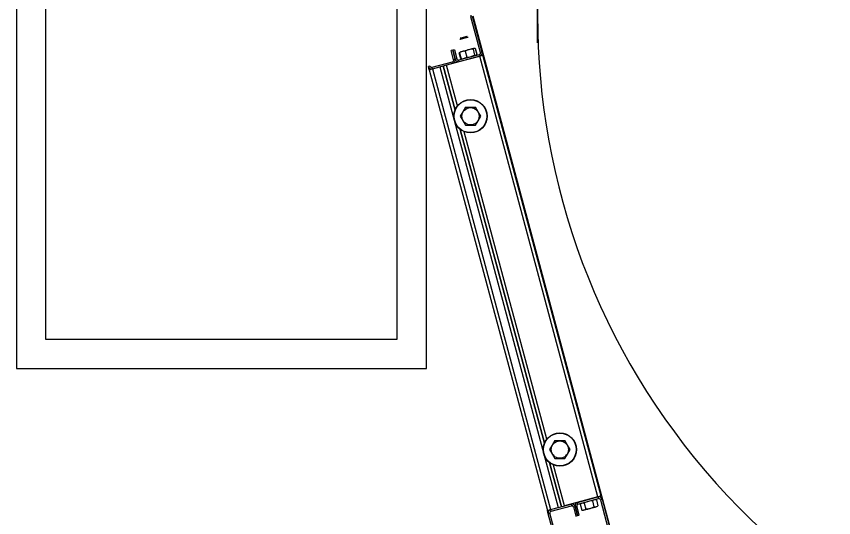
# Model space of a CAD drawing. Extents: x -264205 to -263659, y -1242401 to -1241986.
# Drawn here: x -263832.358 to -263831.661, y -1242087.925 to -1242087.497 of the extents above; entities that cross this region are included whole.
import ezdxf

# ---------------------------------------------------------------- set-up
doc = ezdxf.new("R2010")
doc.units = 0
doc.layers.add('SITUACIA_DSP_2D', color=7, linetype='Continuous')

msp = doc.modelspace()

# ---------------------------------------------------------------- linework, layer by layer
at = {"layer": 'SITUACIA_DSP_2D'}
for p, q in [((-263832.35801, -1242087.35727), (-263832.35801, -1242087.79727)), ((-263832.00801, -1242087.79727), (-263832.00801, -1242087.35727)), ((-263832.33301, -1242087.38227), (-263832.33301, -1242087.77227)), ((-263832.03301, -1242087.77227), (-263832.03301, -1242087.38227)), ((-263831.91324, -1242087.51937), (-263831.91324, -1242087.47349)), ((-263831.97011, -1242087.49717), (-263831.96873, -1242087.4968)), ((-263831.96195, -1242087.52763), (-263831.97011, -1242087.49717)), ((-263831.96057, -1242087.52726), (-263831.96873, -1242087.4968)), ((-263831.96837, -1242087.49643), (-263831.84765, -1242087.94696)), ((-263831.97971, -1242087.51641), (-263831.9797, -1242087.51641)), ((-263831.9797, -1242087.51641), (-263831.97945, -1242087.51634)), ((-263831.97945, -1242087.51634), (-263831.97891, -1242087.51619)), ((-263831.97919, -1242087.51553), (-263831.9792, -1242087.51554)), ((-263831.97894, -1242087.51547), (-263831.97919, -1242087.51553)), ((-263831.9784, -1242087.51532), (-263831.97894, -1242087.51547)), ((-263831.97891, -1242087.51619), (-263831.97811, -1242087.51598)), ((-263831.97762, -1242087.51511), (-263831.9784, -1242087.51532)), ((-263831.97811, -1242087.51598), (-263831.97712, -1242087.51572)), ((-263831.97669, -1242087.51486), (-263831.97762, -1242087.51511)), ((-263831.97712, -1242087.51572), (-263831.97604, -1242087.51543)), ((-263831.97571, -1242087.5146), (-263831.97669, -1242087.51486)), ((-263831.97604, -1242087.51543), (-263831.97496, -1242087.51514)), ((-263831.97478, -1242087.51435), (-263831.97571, -1242087.5146)), ((-263831.97496, -1242087.51514), (-263831.97397, -1242087.51487)), ((-263831.97401, -1242087.51415), (-263831.97478, -1242087.51435)), ((-263831.97348, -1242087.514), (-263831.97401, -1242087.51415)), ((-263831.97397, -1242087.51487), (-263831.97317, -1242087.51466)), ((-263831.97325, -1242087.51394), (-263831.97348, -1242087.514)), ((-263831.97324, -1242087.51394), (-263831.97325, -1242087.51394)), ((-263831.97317, -1242087.51466), (-263831.97262, -1242087.51451)), ((-263831.97262, -1242087.51451), (-263831.97238, -1242087.51444)), ((-263831.97238, -1242087.51444), (-263831.97237, -1242087.51444)), ((-263831.9856, -1242087.52561), (-263831.98698, -1242087.52598)), ((-263831.98489, -1242087.53378), (-263831.98698, -1242087.52598)), ((-263831.98422, -1242087.52524), (-263831.9856, -1242087.52561)), ((-263831.9856, -1242087.52561), (-263831.98351, -1242087.53341)), ((-263831.98351, -1242087.53341), (-263831.9856, -1242087.52561)), ((-263831.98422, -1242087.52524), (-263831.98213, -1242087.53304)), ((-263831.97709, -1242087.5267), (-263831.97913, -1242087.52743)), ((-263831.97883, -1242087.52694), (-263831.97867, -1242087.5269)), ((-263831.97867, -1242087.5269), (-263831.97818, -1242087.52677)), ((-263831.97818, -1242087.52677), (-263831.97738, -1242087.52655)), ((-263831.97738, -1242087.52655), (-263831.97633, -1242087.52627)), ((-263831.97497, -1242087.52652), (-263831.97709, -1242087.5267)), ((-263831.97633, -1242087.52627), (-263831.97509, -1242087.52594)), ((-263831.97509, -1242087.52594), (-263831.97375, -1242087.52558)), ((-263831.97398, -1242087.52605), (-263831.97497, -1242087.52652)), ((-263831.97497, -1242087.52652), (-263831.97361, -1242087.53162)), ((-263831.97117, -1242087.52511), (-263831.97398, -1242087.52605)), ((-263831.97375, -1242087.52558), (-263831.97237, -1242087.52521)), ((-263831.97237, -1242087.52521), (-263831.97106, -1242087.52486)), ((-263831.96832, -1242087.52474), (-263831.97117, -1242087.52511)), ((-263831.97106, -1242087.52486), (-263831.96989, -1242087.52455)), ((-263831.96989, -1242087.52455), (-263831.96894, -1242087.52429)), ((-263831.96894, -1242087.52429), (-263831.96827, -1242087.52411)), ((-263831.96818, -1242087.52457), (-263831.96832, -1242087.52474)), ((-263831.96832, -1242087.52474), (-263831.96695, -1242087.52984)), ((-263831.96827, -1242087.52411), (-263831.96791, -1242087.52402)), ((-263831.96755, -1242087.52413), (-263831.96818, -1242087.52457)), ((-263831.96791, -1242087.52402), (-263831.96786, -1242087.524)), ((-263831.96681, -1242087.52416), (-263831.96755, -1242087.52413)), ((-263831.96654, -1242087.52426), (-263831.96681, -1242087.52416)), ((-263831.96654, -1242087.52426), (-263831.96517, -1242087.52936)), ((-263831.96494, -1242087.5293), (-263831.9663, -1242087.5242)), ((-263831.96259, -1242087.53075), (-263831.99103, -1242087.53838)), ((-263831.98351, -1242087.53341), (-263831.98489, -1242087.53378)), ((-263831.98213, -1242087.53304), (-263831.98351, -1242087.53341)), ((-263831.98039, -1242087.53405), (-263831.96295, -1242087.52938)), ((-263831.97871, -1242087.53299), (-263831.98008, -1242087.52789)), ((-263831.98002, -1242087.53543), (-263831.96259, -1242087.53075)), ((-263831.97913, -1242087.52743), (-263831.97984, -1242087.52782)), ((-263831.97984, -1242087.52782), (-263831.97971, -1242087.52765)), ((-263831.97984, -1242087.52782), (-263831.97848, -1242087.53293)), ((-263831.97971, -1242087.52765), (-263831.97942, -1242087.52746)), ((-263831.97848, -1242087.53293), (-263831.97636, -1242087.53275)), ((-263831.97827, -1242087.53301), (-263831.97848, -1242087.53293)), ((-263831.97793, -1242087.53303), (-263831.97827, -1242087.53301)), ((-263831.97636, -1242087.53275), (-263831.97432, -1242087.53202)), ((-263831.97432, -1242087.53202), (-263831.97361, -1242087.53162)), ((-263831.97361, -1242087.53162), (-263831.97076, -1242087.53125)), ((-263831.97076, -1242087.53125), (-263831.96795, -1242087.53031)), ((-263831.96795, -1242087.53031), (-263831.96695, -1242087.52984)), ((-263831.96695, -1242087.52984), (-263831.96675, -1242087.52992)), ((-263831.96675, -1242087.52992), (-263831.966, -1242087.52998)), ((-263831.966, -1242087.52998), (-263831.96536, -1242087.52958)), ((-263831.96536, -1242087.52958), (-263831.96517, -1242087.52936)), ((-263831.96295, -1242087.52938), (-263831.96259, -1242087.53075)), ((-263831.96205, -1242087.53061), (-263831.96259, -1242087.53075)), ((-263831.96213, -1242087.53063), (-263831.96259, -1242087.53075)), ((-263831.86178, -1242087.90698), (-263831.96259, -1242087.53075)), ((-263831.96153, -1242087.53047), (-263831.96205, -1242087.53061)), ((-263831.96057, -1242087.52726), (-263831.96195, -1242087.52763)), ((-263831.96106, -1242087.53034), (-263831.96153, -1242087.53047)), ((-263831.96064, -1242087.53023), (-263831.96106, -1242087.53034)), ((-263831.9603, -1242087.53014), (-263831.96064, -1242087.53023)), ((-263831.96004, -1242087.53007), (-263831.9603, -1242087.53014)), ((-263831.95989, -1242087.53003), (-263831.96004, -1242087.53007)), ((-263831.95983, -1242087.53002), (-263831.95989, -1242087.53003)), ((-263831.85902, -1242087.90624), (-263831.95983, -1242087.53002)), ((-263832.00507, -1242087.53919), (-263832.00645, -1242087.53956)), ((-263832.00571, -1242087.54231), (-263832.00645, -1242087.53956)), ((-263832.00333, -1242087.5402), (-263831.98589, -1242087.53552)), ((-263832.00296, -1242087.54157), (-263832.00333, -1242087.5402)), ((-263832.00296, -1242087.54157), (-263831.98553, -1242087.5369)), ((-263832.00296, -1242087.54157), (-263831.99654, -1242087.53985)), ((-263831.99654, -1242087.53985), (-263831.89573, -1242087.91608)), ((-263831.9837, -1242087.57674), (-263831.99378, -1242087.53911)), ((-263831.99378, -1242087.53911), (-263831.9837, -1242087.57674)), ((-263831.98169, -1242087.57325), (-263831.99103, -1242087.53838)), ((-263831.98589, -1242087.53552), (-263831.98553, -1242087.5369)), ((-263831.98002, -1242087.53543), (-263831.98048, -1242087.53555)), ((-263831.98002, -1242087.53543), (-263831.98039, -1242087.53405)), ((-263832.00571, -1242087.54231), (-263832.00566, -1242087.5423)), ((-263832.00571, -1242087.54231), (-263831.9049, -1242087.91854)), ((-263832.00566, -1242087.5423), (-263832.0055, -1242087.54225)), ((-263832.0055, -1242087.54225), (-263832.00525, -1242087.54219)), ((-263832.00525, -1242087.54219), (-263832.00491, -1242087.54209)), ((-263832.00491, -1242087.54209), (-263832.00449, -1242087.54198)), ((-263832.00449, -1242087.54198), (-263832.00401, -1242087.54185)), ((-263832.00401, -1242087.54185), (-263832.0035, -1242087.54172)), ((-263832.0035, -1242087.54172), (-263832.00296, -1242087.54157)), ((-263832.00296, -1242087.54157), (-263831.90215, -1242087.9178)), ((-263831.97487, -1242087.57444), (-263831.97703, -1242087.57819)), ((-263831.97487, -1242087.57444), (-263831.97108, -1242087.57444)), ((-263831.97108, -1242087.57444), (-263831.96719, -1242087.57444)), ((-263831.96719, -1242087.57444), (-263831.96609, -1242087.57444)), ((-263831.96387, -1242087.5783), (-263831.96609, -1242087.57444)), ((-263831.97703, -1242087.57819), (-263831.97925, -1242087.58204)), ((-263831.97925, -1242087.58204), (-263831.97709, -1242087.58579)), ((-263831.96393, -1242087.5859), (-263831.9617, -1242087.58204)), ((-263831.9617, -1242087.58204), (-263831.96387, -1242087.5783)), ((-263831.97709, -1242087.58579), (-263831.97487, -1242087.58964)), ((-263831.97487, -1242087.58964), (-263831.97108, -1242087.58964)), ((-263831.97108, -1242087.58964), (-263831.96719, -1242087.58964)), ((-263831.96719, -1242087.58964), (-263831.96609, -1242087.58964)), ((-263831.96609, -1242087.58964), (-263831.96393, -1242087.5859)), ((-263831.90748, -1242087.8612), (-263831.97928, -1242087.59325)), ((-263831.97928, -1242087.59325), (-263831.90748, -1242087.8612)), ((-263831.90547, -1242087.85771), (-263831.97579, -1242087.59527)), ((-263832.33301, -1242087.77227), (-263832.03301, -1242087.77227)), ((-263832.35801, -1242087.79727), (-263832.00801, -1242087.79727)), ((-263831.89864, -1242087.85891), (-263831.90081, -1242087.86266)), ((-263831.89864, -1242087.85891), (-263831.89486, -1242087.85891)), ((-263831.89486, -1242087.85891), (-263831.89097, -1242087.85891)), ((-263831.89097, -1242087.85891), (-263831.88987, -1242087.85891)), ((-263831.88764, -1242087.86276), (-263831.88987, -1242087.85891)), ((-263831.90081, -1242087.86266), (-263831.90303, -1242087.86651)), ((-263831.90303, -1242087.86651), (-263831.90087, -1242087.87026)), ((-263831.88771, -1242087.87036), (-263831.88548, -1242087.86651)), ((-263831.88548, -1242087.86651), (-263831.88764, -1242087.86276)), ((-263831.90087, -1242087.87026), (-263831.89864, -1242087.87411)), ((-263831.89864, -1242087.87411), (-263831.89486, -1242087.87411)), ((-263831.89486, -1242087.87411), (-263831.89097, -1242087.87411)), ((-263831.89097, -1242087.87411), (-263831.88987, -1242087.87411)), ((-263831.88987, -1242087.87411), (-263831.88771, -1242087.87036)), ((-263831.89297, -1242087.91534), (-263831.90306, -1242087.87772)), ((-263831.90306, -1242087.87772), (-263831.89297, -1242087.91534)), ((-263831.89022, -1242087.9146), (-263831.89957, -1242087.87973)), ((-263831.86178, -1242087.90698), (-263831.89022, -1242087.9146)), ((-263831.87921, -1242087.91165), (-263831.86178, -1242087.90698)), ((-263831.87884, -1242087.91303), (-263831.86141, -1242087.90836)), ((-263831.86722, -1242087.91039), (-263831.86992, -1242087.91085)), ((-263831.86653, -1242087.91034), (-263831.86722, -1242087.91039)), ((-263831.86604, -1242087.91), (-263831.86653, -1242087.91034)), ((-263831.86653, -1242087.91034), (-263831.86516, -1242087.91544)), ((-263831.86461, -1242087.90944), (-263831.86604, -1242087.91)), ((-263831.86308, -1242087.90942), (-263831.86461, -1242087.90944)), ((-263831.86308, -1242087.90942), (-263831.86172, -1242087.91452)), ((-263831.86124, -1242087.90684), (-263831.86178, -1242087.90698)), ((-263831.86178, -1242087.90698), (-263831.86141, -1242087.90836)), ((-263831.86072, -1242087.9067), (-263831.86124, -1242087.90684)), ((-263831.86025, -1242087.90657), (-263831.86072, -1242087.9067)), ((-263831.85983, -1242087.90646), (-263831.86025, -1242087.90657)), ((-263831.85949, -1242087.90637), (-263831.85983, -1242087.90646)), ((-263831.85966, -1242087.90937), (-263831.85828, -1242087.909)), ((-263831.85966, -1242087.90937), (-263831.83655, -1242087.99562)), ((-263831.85923, -1242087.9063), (-263831.85949, -1242087.90637)), ((-263831.85908, -1242087.90626), (-263831.85923, -1242087.9063)), ((-263831.85902, -1242087.90624), (-263831.85908, -1242087.90626)), ((-263831.85828, -1242087.909), (-263831.83517, -1242087.99525)), ((-263831.90215, -1242087.9178), (-263831.88472, -1242087.91313)), ((-263831.90215, -1242087.9178), (-263831.89573, -1242087.91608)), ((-263831.90178, -1242087.91918), (-263831.88435, -1242087.91451)), ((-263831.88472, -1242087.91313), (-263831.88435, -1242087.91451)), ((-263831.8826, -1242087.91551), (-263831.88123, -1242087.91514)), ((-263831.8826, -1242087.91551), (-263831.88051, -1242087.92331)), ((-263831.88123, -1242087.91514), (-263831.87985, -1242087.91478)), ((-263831.87914, -1242087.92294), (-263831.88123, -1242087.91514)), ((-263831.88123, -1242087.91514), (-263831.87914, -1242087.92294)), ((-263831.87776, -1242087.92258), (-263831.87985, -1242087.91478)), ((-263831.87884, -1242087.91303), (-263831.87921, -1242087.91165)), ((-263831.87637, -1242087.91277), (-263831.87686, -1242087.91311)), ((-263831.87686, -1242087.91311), (-263831.87549, -1242087.91821)), ((-263831.87494, -1242087.91221), (-263831.87637, -1242087.91277)), ((-263831.87342, -1242087.91218), (-263831.87494, -1242087.91221)), ((-263831.87258, -1242087.91179), (-263831.87342, -1242087.91218)), ((-263831.87342, -1242087.91218), (-263831.87205, -1242087.91729)), ((-263831.86992, -1242087.91085), (-263831.87258, -1242087.91179)), ((-263831.87254, -1242087.91762), (-263831.87205, -1242087.91729)), ((-263831.87205, -1242087.91729), (-263831.87112, -1242087.91721)), ((-263831.87112, -1242087.91721), (-263831.86843, -1242087.91672)), ((-263831.86948, -1242087.91721), (-263831.87079, -1242087.91756)), ((-263831.86811, -1242087.91684), (-263831.86948, -1242087.91721)), ((-263831.86843, -1242087.91672), (-263831.86579, -1242087.91574)), ((-263831.86676, -1242087.91648), (-263831.86811, -1242087.91684)), ((-263831.86551, -1242087.91615), (-263831.86676, -1242087.91648)), ((-263831.86579, -1242087.91574), (-263831.86516, -1242087.91544)), ((-263831.86445, -1242087.91586), (-263831.86551, -1242087.91615)), ((-263831.86516, -1242087.91544), (-263831.86364, -1242087.91542)), ((-263831.86365, -1242087.91565), (-263831.86445, -1242087.91586)), ((-263831.86314, -1242087.91551), (-263831.86365, -1242087.91565)), ((-263831.86364, -1242087.91542), (-263831.86221, -1242087.91486)), ((-263831.86297, -1242087.91546), (-263831.86314, -1242087.91551)), ((-263831.86221, -1242087.91486), (-263831.86172, -1242087.91452)), ((-263831.9049, -1242087.91854), (-263831.90485, -1242087.91852)), ((-263831.90417, -1242087.92129), (-263831.9049, -1242087.91854)), ((-263831.90485, -1242087.91852), (-263831.90469, -1242087.91848)), ((-263831.90469, -1242087.91848), (-263831.90444, -1242087.91841)), ((-263831.90444, -1242087.91841), (-263831.9041, -1242087.91832)), ((-263831.90417, -1242087.92129), (-263831.90279, -1242087.92092)), ((-263831.88105, -1242088.00755), (-263831.90417, -1242087.92129)), ((-263831.9041, -1242087.91832), (-263831.90368, -1242087.91821)), ((-263831.90368, -1242087.91821), (-263831.9032, -1242087.91808)), ((-263831.9032, -1242087.91808), (-263831.90269, -1242087.91794)), ((-263831.87968, -1242088.00718), (-263831.90279, -1242087.92092)), ((-263831.90269, -1242087.91794), (-263831.90215, -1242087.9178)), ((-263831.90178, -1242087.91918), (-263831.90215, -1242087.9178)), ((-263831.88051, -1242087.92331), (-263831.87914, -1242087.92294)), ((-263831.87914, -1242087.92294), (-263831.87776, -1242087.92258)), ((-263831.87549, -1242087.91821), (-263831.87397, -1242087.91819)), ((-263831.87397, -1242087.91819), (-263831.87254, -1242087.91762)), ((-263831.87389, -1242087.91839), (-263831.87394, -1242087.9184)), ((-263831.87355, -1242087.9183), (-263831.87389, -1242087.91839)), ((-263831.87289, -1242087.91812), (-263831.87355, -1242087.9183)), ((-263831.87195, -1242087.91787), (-263831.87289, -1242087.91812)), ((-263831.87079, -1242087.91756), (-263831.87195, -1242087.91787))]:
    msp.add_line(p, q, dxfattribs=at)
for centre, radius in [((-263831.97048, -1242087.58204), 0.01425), ((-263831.97048, -1242087.58204), 0.01401), ((-263831.97048, -1242087.58204), 0.00739), ((-263831.89426, -1242087.86651), 0.01425), ((-263831.89426, -1242087.86651), 0.01401), ((-263831.89426, -1242087.86651), 0.00739)]:
    msp.add_circle(centre, radius, dxfattribs=at)
for centre, radius, start, end in [((-263831.31474, -1242087.49643), 0.5985, 54.56502, 305.43498), ((-263831.96736, -1242087.49643), 0.00285, 164.99999, 195.00001), ((-263831.98626, -1242087.53415), 0.00143, 285, 15.00001), ((-263831.98626, -1242087.53415), 0.00285, 285, 15.00001), ((-263831.98076, -1242087.53267), 0.00285, 195.00001, 285), ((-263831.98076, -1242087.53267), 0.00143, 195.00001, 285), ((-263831.96332, -1242087.528), 0.00143, 285, 15.00001), ((-263831.96332, -1242087.528), 0.00285, 285, 15.00001), ((-263832.0037, -1242087.53882), 0.00285, 195.00001, 285), ((-263832.0037, -1242087.53882), 0.00143, 195.00001, 285), ((-263831.86104, -1242087.90973), 0.00285, 15.00001, 105), ((-263831.86104, -1242087.90973), 0.00143, 15.00001, 105), ((-263831.88398, -1242087.91588), 0.00285, 15.00001, 105), ((-263831.88398, -1242087.91588), 0.00142, 15.00001, 105), ((-263831.87847, -1242087.91441), 0.00285, 105, 195.00001), ((-263831.87847, -1242087.91441), 0.00143, 105, 195.00001), ((-263831.90141, -1242087.92055), 0.00285, 105, 195.00001), ((-263831.90141, -1242087.92055), 0.00143, 105, 195.00001)]:
    msp.add_arc(centre, radius, start, end, dxfattribs=at)

doc.saveas('drawing.dxf')
